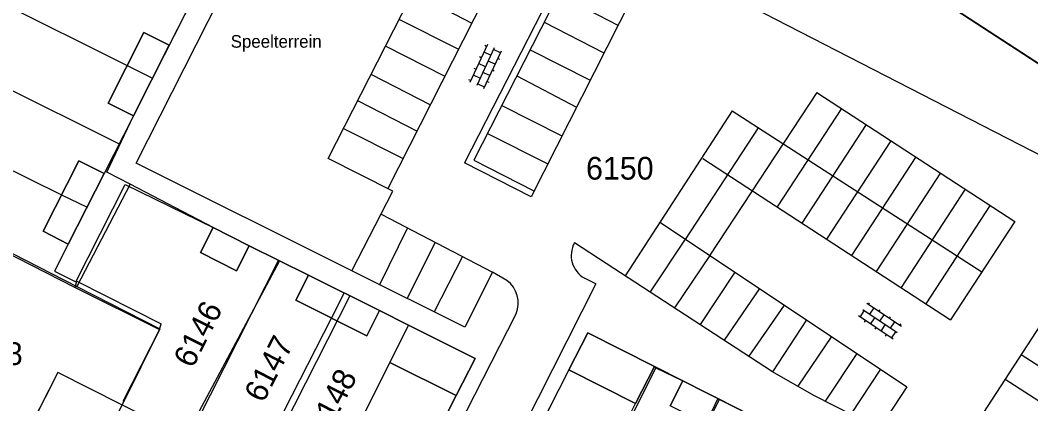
# Model space of a CAD drawing. Extents: x 148816 to 151297, y 399515 to 402500.
# Drawn here: x 150397.3 to 150477.3, y 399651.4 to 399681.9 of the extents above; entities that cross this region are included whole.
import ezdxf

# ---------------------------------------------------------------- set-up
doc = ezdxf.new("R2010")
doc.units = 0
for name, color, linetype in [('B01 Hoofdgebouw  [T] Norm', 7, 'Continuous'), ('B01 hoofgebouw', 7, 'Continuous'), ('B02 Bijgebouw  [D] Norm', 7, 'Continuous'), ('G01 perceelsgrens', 7, 'Continuous'), ('S02 Open verharding  Norm', 7, 'Continuous'), ('S05 Water  Norm', 7, 'Continuous'), ('T04 Haag heg  [D] Gem', 7, 'Continuous'), ('V00 Kant verharding algemeen  [T] Norm', 7, 'Continuous'), ('V00 Kant verharding algemeen secundair  [T] Gem', 7, 'Continuous'), ('Z01 perceelnummer', 7, 'Continuous'), ('Z02 huisnummer', 7, 'Continuous')]:
    doc.layers.add(name, color=color, linetype=linetype)

msp = doc.modelspace()

# ---------------------------------------------------------------- linework, layer by layer
at = {"layer": 'B01 Hoofdgebouw  [T] Norm'}
for p, q in [((150488.05, 399671.85), (150459.14, 399690.69)), ((150404.26, 399675.28), (150407.09, 399680.88)), ((150407.09, 399680.88), (150409.1, 399679.87)), ((150409.1, 399679.87), (150406.26, 399674.27)), ((150406.26, 399674.27), (150404.26, 399675.28)), ((150399.1, 399665.12), (150401.94, 399670.72)), ((150401.94, 399670.72), (150403.95, 399669.71)), ((150403.95, 399669.71), (150401.1, 399664.1)), ((150401.1, 399664.1), (150399.1, 399665.12)), ((150411.58, 399663.43), (150412.59, 399665.41)), ((150412.59, 399665.41), (150415.42, 399663.97)), ((150414.42, 399661.99), (150411.58, 399663.43)), ((150415.42, 399663.97), (150414.42, 399661.99)), ((150419.14, 399659.65), (150420.13, 399661.64)), ((150420.13, 399661.64), (150425.76, 399658.83)), ((150422.945, 399660.244), (150421.945, 399658.254)), ((150424.76, 399656.84), (150419.14, 399659.65)), ((150425.76, 399658.83), (150424.76, 399656.84)), ((150426.57, 399654.72), (150428.04, 399657.67)), ((150428.04, 399657.67), (150433.33, 399655.03)), ((150442.25, 399657.07), (150440.75, 399654.13)), ((150447.53, 399654.41), (150442.25, 399657.07)), ((150431.83, 399652.11), (150426.57, 399654.72)), ((150433.33, 399655.03), (150431.83, 399652.11)), ((150446.04, 399651.47), (150447.53, 399654.41)), ((150440.75, 399654.13), (150446.04, 399651.47)), ((150449.79, 399653.27), (150448.79, 399651.29)), ((150455.42, 399650.42), (150449.79, 399653.27))]:
    msp.add_line(p, q, dxfattribs=at)
msp.add_lwpolyline([(150400.277, 399653.934), (150395.98, 399645.46), (150406.61, 399640.07), (150407.7, 399642.21), (150422.87, 399634.49), (150426.74, 399642.1), (150411.058, 399650.081), (150410.401, 399648.79)], close=True, dxfattribs=at)
at = {"layer": 'B01 hoofgebouw'}
for points in [[(150462.37, 399730.72), (150459.67, 399726.52), (150464.94, 399723.13), (150459.85, 399715.28), (150459.67, 399715.4), (150457.25, 399711.68), (150462.41, 399708.32), (150456.1, 399698.57), (150456.2, 399698.51), (150453.62, 399694.55), (150459.28, 399690.87), (150459.14, 399690.69), (150488.05, 399671.85), (150516.861, 399716.26), (150512.67, 399718.98)], [(150406.26, 399674.27), (150409.1, 399679.87), (150407.09, 399680.88), (150404.26, 399675.28), (150406.26, 399674.27)], [(150401.1, 399664.1), (150403.95, 399669.71), (150401.94, 399670.72), (150399.1, 399665.12), (150401.1, 399664.1)], [(150415.42, 399663.97), (150412.59, 399665.41), (150411.58, 399663.43), (150414.42, 399661.99), (150415.42, 399663.97)], [(150425.76, 399658.83), (150420.13, 399661.64), (150419.14, 399659.65), (150424.76, 399656.84), (150425.76, 399658.83)], [(150431.83, 399652.11), (150433.33, 399655.03), (150428.04, 399657.67), (150426.57, 399654.72), (150431.83, 399652.11)], [(150440.75, 399654.13), (150442.25, 399657.07), (150447.53, 399654.41), (150446.04, 399651.47), (150440.75, 399654.13)], [(150422.28, 399644.37), (150411.058, 399650.081), (150410.401, 399648.79), (150400.277, 399653.934), (150398.241, 399649.92)], [(150449.79, 399653.27), (150455.42, 399650.42), (150454.41, 399648.44), (150448.79, 399651.29), (150449.79, 399653.27)]]:
    msp.add_lwpolyline(points, dxfattribs=at)
at = {"layer": 'B02 Bijgebouw  [D] Norm'}
for p, q in [((150405.771, 399678.27), (150407.771, 399677.25)), ((150400.569, 399668.016), (150402.587, 399667.027))]:
    msp.add_line(p, q, dxfattribs=at)
msp.add_lwpolyline([(150452.569, 399651.863), (150451.6, 399649.865)], dxfattribs=at)
at = {"layer": 'G01 perceelsgrens'}
for points in [[(150406.016, 399668.847), (150404.16, 399669.818), (150406.26, 399674.27), (150416.85, 399695.16), (150418.38, 399698.16), (150419.39, 399700.17), (150404.401, 399707.852), (150404.649, 399708.241), (150400.448, 399710.341), (150398.95, 399711.109), (150397.16, 399708.31), (150378.9, 399672.33)], [(150448.296, 399690.663), (150457.221, 399686.564), (150455.237, 399682.917), (150487.033, 399666.571), (150477.249, 399647.314), (150498.992, 399636.38), (150497.463, 399633.283), (150521.02, 399621.13)], [(150378.9, 399672.33), (150380.1, 399671.72), (150386.876, 399668.355), (150391.609, 399665.953), (150401.784, 399660.745)], [(150406.016, 399668.847), (150401.784, 399660.745)], [(150417.833, 399662.776), (150415.42, 399663.97), (150412.59, 399665.41), (150406.016, 399668.847)], [(150417.833, 399662.776), (150411.058, 399650.081), (150410.401, 399648.79), (150407.7, 399642.21), (150406.61, 399640.07)], [(150423.411, 399660.002), (150420.13, 399661.64), (150417.833, 399662.776)], [(150401.784, 399660.745), (150408.355, 399657.381), (150405.365, 399651.354), (150401.056, 399642.886)], [(150423.411, 399660.002), (150411.971, 399637.47)], [(150428.04, 399657.67), (150425.76, 399658.83), (150423.411, 399660.002)], [(150428.04, 399657.67), (150426.57, 399654.72), (150419.56, 399640.747), (150416.643, 399635.109)], [(150422.054, 399632.373), (150422.87, 399634.49), (150431.83, 399652.11), (150433.33, 399655.03), (150428.04, 399657.67)], [(150447.657, 399654.289), (150447.53, 399654.41), (150442.25, 399657.07), (150440.75, 399654.13), (150429.16, 399631.32), (150430.34, 399628.184)], [(150447.657, 399654.289), (150433.67, 399626.501)], [(150447.657, 399654.289), (150449.79, 399653.27), (150452.681, 399651.806)], [(150452.681, 399651.806), (150438.501, 399624.041)], [(150452.681, 399651.806), (150455.42, 399650.42), (150458.067, 399649.031)]]:
    msp.add_lwpolyline(points, dxfattribs=at)
at = {"layer": 'S02 Open verharding  Norm'}
for p, q in [((150434.308, 399679.917), (150432.909, 399676.928)), ((150434.851, 399679.663), (150433.453, 399676.673)), ((150435.395, 399679.408), (150433.996, 399676.419)), ((150434.576, 399679.074), (150434.032, 399679.328)), ((150434.244, 399679.781), (150434.108, 399679.844)), ((150435.331, 399679.272), (150434.788, 399679.527)), ((150434.152, 399678.168), (150433.609, 399678.422)), ((150433.82, 399678.875), (150433.685, 399678.939)), ((150434.907, 399678.367), (150434.364, 399678.621)), ((150435.119, 399678.82), (150435.255, 399678.756)), ((150433.397, 399677.969), (150433.261, 399678.033)), ((150434.484, 399677.461), (150433.94, 399677.715)), ((150434.695, 399677.914), (150434.831, 399677.85)), ((150432.973, 399677.064), (150432.837, 399677.127)), ((150433.185, 399677.516), (150433.728, 399677.262)), ((150434.06, 399676.555), (150433.516, 399676.809)), ((150434.272, 399677.008), (150434.408, 399676.944)), ((150467.108, 399657.571), (150464.366, 399659.406)), ((150464.49, 399659.323), (150464.574, 399659.448)), ((150466.44, 399656.574), (150463.698, 399658.409)), ((150463.823, 399658.326), (150464.157, 399658.824)), ((150466.774, 399657.072), (150464.032, 399658.908)), ((150464.906, 399659.045), (150464.572, 399658.546)), ((150465.321, 399658.767), (150465.405, 399658.891)), ((150465.403, 399657.99), (150465.737, 399658.489)), ((150464.238, 399658.048), (150464.155, 399657.923)), ((150464.654, 399657.77), (150464.988, 399658.268)), ((150465.485, 399657.213), (150465.818, 399657.712)), ((150466.152, 399658.21), (150466.236, 399658.335)), ((150466.234, 399657.434), (150466.568, 399657.932)), ((150466.983, 399657.654), (150467.067, 399657.779)), ((150465.069, 399657.491), (150464.986, 399657.367)), ((150465.9, 399656.935), (150465.817, 399656.81)), ((150466.316, 399656.657), (150466.649, 399657.156))]:
    msp.add_line(p, q, dxfattribs=at)
at = {"layer": 'T04 Haag heg  [D] Gem'}
for p, q in [((150394.704, 399683.779), (150405.771, 399678.27)), ((150392.065, 399678.579), (150405.142, 399672.063)), ((150389.486, 399673.498), (150400.569, 399668.016)), ((150421.945, 399658.254), (150416.382, 399647.367)), ((150426.603, 399654.786), (150421.529, 399644.739)), ((150438.292, 399636.179), (150446.04, 399651.47))]:
    msp.add_line(p, q, dxfattribs=at)
for points in [[(150394.662, 399664.242), (150401.645, 399660.677), (150401.772, 399661.16)], [(150417.758, 399662.827), (150411.256, 399649.98)], [(150401.772, 399661.16), (150408.45, 399657.773)], [(150401.645, 399660.677), (150408.323, 399657.341)], [(150408.323, 399657.341), (150408.45, 399657.773)], [(150408.323, 399657.341), (150405.42, 399651.624)]]:
    msp.add_lwpolyline(points, dxfattribs=at)
at = {"layer": 'V00 Kant verharding algemeen  [T] Norm'}
for p, q in [((150406.47, 399670.52), (150421.59, 399700.34)), ((150421.68, 399670.9), (150433.76, 399694.65)), ((150442.688, 399690.508), (150432.491, 399670.56)), ((150411.4, 399684.41), (150409.1, 399679.87)), ((150406.26, 399674.27), (150403.95, 399669.71)), ((150423.56, 399661.98), (150406.47, 399670.52)), ((150426.82, 399668.3), (150421.68, 399670.9)), ((150437.772, 399667.866), (150432.491, 399670.56)), ((150401.7, 399661.11), (150405.61, 399668.84)), ((150405.61, 399668.84), (150412.59, 399665.41)), ((150423.56, 399661.98), (150426.82, 399668.3)), ((150401.1, 399664.1), (150400.02, 399661.97)), ((150443.711, 399662.58), (150441.198, 399664.218)), ((150415.42, 399663.97), (150420.13, 399661.64)), ((150456.89, 399653.99), (150443.711, 399662.58)), ((150400.02, 399661.97), (150401.7, 399661.11)), ((150432.52, 399657.52), (150423.56, 399661.98)), ((150434.71, 399661.87), (150432.52, 399657.52)), ((150435.85, 399661.23), (150434.71, 399661.87)), ((150442.889, 399660.956), (150425.01, 399625.63)), ((150442.889, 399660.956), (150441.997, 399661.408)), ((150420.86, 399627.75), (150436.59, 399658.58)), ((150425.76, 399658.83), (150428.04, 399657.67)), ((150449.79, 399653.27), (150447.53, 399654.41)), ((150440.75, 399654.13), (150434.22, 399641.29)), ((150460.16, 399652.11), (150456.89, 399653.99)), ((150431.83, 399652.11), (150426.74, 399642.1)), ((150492.34, 399635.82), (150460.16, 399652.11))]:
    msp.add_line(p, q, dxfattribs=at)
for centre, radius, start, end in [((150443.02, 399663.217), 2.079, 151.21769, 240.52946), ((150434.448, 399659.41), 2.297, 338.81893, 52.38534)]:
    msp.add_arc(centre, radius, start, end, dxfattribs=at)
at = {"layer": 'V00 Kant verharding algemeen secundair  [T] Gem'}
for p, q in [((150438.533, 399692.429), (150426.421, 399668.502)), ((150447.98, 399688.031), (150437.772, 399667.866)), ((150428.38, 399684.073), (150433.068, 399681.632)), ((150427.293, 399681.935), (150432.015, 399679.553)), ((150438.803, 399681.702), (150443.532, 399679.26)), ((150426.216, 399679.817), (150430.936, 399677.421)), ((150437.688, 399679.512), (150442.432, 399677.091)), ((150425.076, 399677.577), (150429.791, 399675.158)), ((150436.633, 399677.44), (150441.356, 399674.971)), ((150460.412, 399676.122), (150451.926, 399663.225)), ((150460.412, 399676.122), (150476.088, 399665.906)), ((150424.01, 399675.481), (150428.727, 399673.057)), ((150435.433, 399675.081), (150440.195, 399672.681)), ((150453.693, 399674.67), (150445.224, 399661.603)), ((150453.693, 399674.67), (150473.475, 399661.897)), ((150462.341, 399674.865), (150457.25, 399667.054)), ((150422.892, 399673.282), (150427.637, 399670.903)), ((150434.309, 399672.872), (150439.079, 399670.481)), ((150455.745, 399673.331), (150449.971, 399664.471)), ((150464.305, 399673.585), (150459.214, 399665.774)), ((150466.269, 399672.305), (150461.178, 399664.494)), ((150451.359, 399670.893), (150470.997, 399658.095)), ((150468.233, 399671.025), (150463.142, 399663.214)), ((150470.196, 399669.745), (150465.105, 399661.934)), ((150472.16, 399668.465), (150467.069, 399660.654)), ((150425.887, 399666.492), (150434.71, 399661.87)), ((150474.124, 399667.185), (150469.033, 399659.374)), ((150476.088, 399665.906), (150470.997, 399658.095)), ((150427.975, 399665.398), (150425.759, 399660.886)), ((150430.173, 399664.247), (150427.944, 399659.798)), ((150449.982, 399664.5), (150447.193, 399660.311)), ((150451.916, 399663.21), (150449.135, 399659.045)), ((150432.329, 399663.117), (150430.098, 399658.726)), ((150470.96, 399646.643), (150481.671, 399663.157)), ((150453.916, 399661.876), (150451.148, 399657.733)), ((150455.847, 399660.588), (150453.048, 399656.494)), ((150457.812, 399659.276), (150455.014, 399655.212)), ((150459.581, 399658.096), (150456.893, 399653.988)), ((150461.549, 399656.783), (150458.894, 399652.838)), ((150463.563, 399655.44), (150461.055, 399651.657)), ((150484.703, 399650.076), (150476.597, 399655.334)), ((150465.431, 399654.194), (150463.088, 399650.628)), ((150483.434, 399648.121), (150475.328, 399653.379))]:
    msp.add_line(p, q, dxfattribs=at)
for points in [[(150443.166, 399690.273), (150433.236, 399670.765), (150437.983, 399668.321)], [(150439.929, 399683.914), (150444.63, 399681.456)], [(150448.013, 399665.814), (150467.538, 399652.788), (150465.361, 399649.477)]]:
    msp.add_lwpolyline(points, dxfattribs=at)

# ---------------------------------------------------------------- texts
at = {"layer": 'S05 Water  Norm'}
msp.add_text('Speelterrein', height=1, dxfattribs=at).set_placement((150413.966, 399679.675))
at = {"layer": 'Z01 perceelnummer'}
for s, p in [('6150', (150442.114, 399669.218)), ('3108', (150392.133, 399654.521))]:
    msp.add_text(s, height=1.8, dxfattribs=at).set_placement(p)
for s, rotation, p in [('6146', 63.28065, (150410.959, 399654.192)), ('6147', 62.81472, (150416.552, 399651.447)), ('6148', 63.02442, (150421.598, 399648.819))]:
    msp.add_text(s, height=1.8, rotation=rotation, dxfattribs=at).set_placement(p)
at = {"layer": 'Z02 huisnummer'}
msp.add_text('83A t/M 83F', height=2.5, rotation=62.53777, dxfattribs=at).set_placement((150390.874, 399678.315))

doc.saveas('drawing.dxf')
